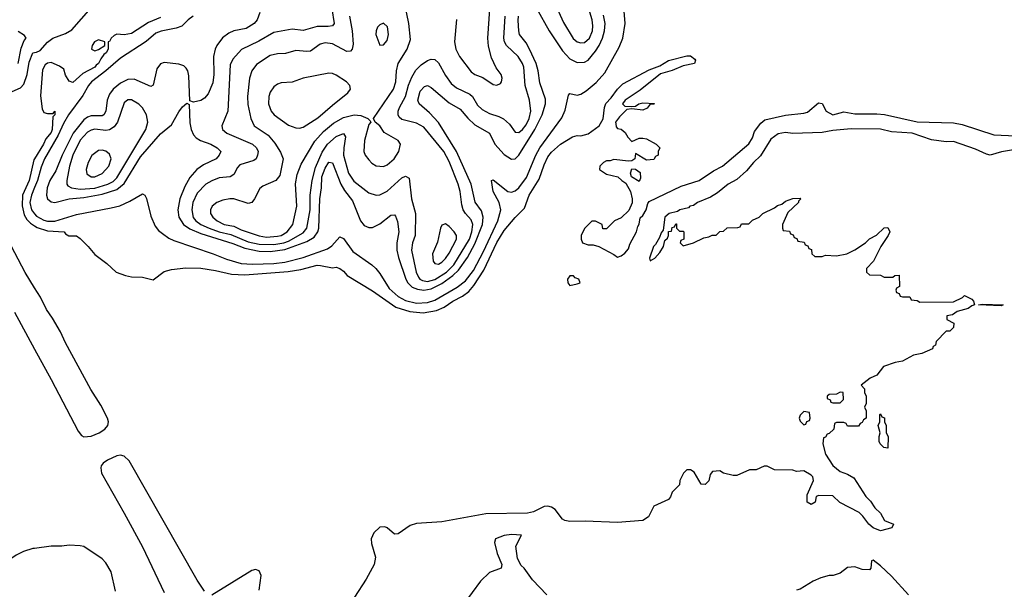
# Model space of a CAD drawing. Header units: inches. Extents: x 884549 to 1028252, y 526810 to 653624.
# Tile 552 of 656: x 949919 to 955308, y 624654 to 627771. Entities that reach past the tile are written whole.
import ezdxf

# ---------------------------------------------------------------- set-up
doc = ezdxf.new("R2010")
doc.units = ezdxf.units.IN
doc.header["$MEASUREMENT"] = 0
doc.layers.add('A9642', color=7, linetype='Continuous')
doc.layers.add('A9652', color=7, linetype='Continuous')

msp = doc.modelspace()

# ---------------------------------------------------------------- linework, layer by layer
at = {"layer": 'A9642', "color": 5}
for points, elevation in [([(949910.6, 627530), (949925.9, 627614.1), (949943.3, 627656.7), (949953.6, 627670), (949944.6, 627684.6), (949910, 627705.3)], 2080), ([(950000, 626303.4), (949947.9, 626387.9), (949795.5, 626675.5), (949765.8, 626710), (949728.5, 626810), (949628.1, 627030), (949616.9, 627083.1), (949617.6, 627110), (949632.7, 627130), (949770, 627216.9), (949807.1, 627270), (949842.5, 627310), (949861.3, 627370), (949922.3, 627397.7), (949941.5, 627418.5), (949959.6, 627470), (949970, 627537.3), (949989.8, 627590), (950000, 627591.5)], 2060), ([(950000, 627009.1), (949996.6, 627003.4), (949970.7, 626890), (949933.7, 626810), (949932.9, 626752.9), (949943.7, 626703.7), (949957.5, 626677.5), (949977, 626657), (950000, 626642.3)], 2060), ([(950000, 626852.2), (949982.5, 626810), (949974.3, 626770), (949982.3, 626730), (950000, 626707.9)], 2080), ([(949890.1, 626170.1), (950000, 625968.1)], 2060), ([(950000, 624878.1), (949990, 624876.8), (949938.5, 624861.5), (949898.6, 624841.4), (949863.9, 624816.1), (949790, 624748), (949751.4, 624728.6), (949705.4, 624714.6), (949638.4, 624681.6), (949554.5, 624625.5)], 2060)]:
    msp.add_lwpolyline(points, dxfattribs=dict(at, elevation=elevation))
at = {"layer": 'A9652', "color": 5}
for points, elevation in [([(950000, 626707.9), (950010, 626695.5), (950050, 626673.5), (950070, 626668.4), (950110, 626667.5), (950230, 626704.9), (950419.7, 626740.3), (950467.1, 626752.9), (950522.1, 626777.9), (950590, 626818), (950603, 626810), (950612.6, 626792.6), (950635.5, 626695.5), (950660.8, 626640.8), (950677.7, 626617.7), (950699.9, 626599.9), (950735.5, 626575.5), (950763.1, 626563.1), (950977.3, 626490), (951050, 626459.5), (951130, 626437.3), (951193.2, 626433.2), (951310, 626435.9), (951370, 626443.8), (951470, 626469), (951603.6, 626516.4), (951627.4, 626532.6), (951670, 626583.2), (951690, 626573.1), (951742.9, 626502.9), (951846.3, 626430), (951868.1, 626410), (951890, 626382.7), (951940.5, 626300.5), (951990, 626255.6), (952030, 626234.2), (952090, 626219.4), (952150, 626223.8), (952190, 626235.1), (952313.4, 626306.6), (952358.6, 626341.4), (952401.9, 626398.1), (952458.1, 626501.9), (952535.8, 626670), (952551.9, 626730), (952542.4, 626770), (952509.9, 626830), (952500.5, 626890), (952510, 626895.2), (952590, 626830.9), (952610, 626827.5), (952630, 626834.1), (952650, 626849.7), (952692.2, 626907.8), (952743.7, 627030), (952765, 627070), (952885.9, 627234.1), (952905.1, 627274.9), (952921.6, 627358.4), (952930, 627366.2), (952970, 627358.1), (952990, 627362.2), (953019.4, 627380.6), (953073.4, 627426.6), (953120.6, 627479.4), (953200.5, 627619.5), (953220.3, 627670), (953233.5, 627750), (953218.8, 627930)], 2080), ([(951722.9, 627790), (951738.1, 627710), (951743.7, 627636.3), (951738.6, 627610), (951730, 627597.6), (951710, 627596.8), (951630, 627638.3), (951590, 627644), (951564.1, 627635.9), (951510, 627598.9), (951490, 627596.4), (951430, 627602.3), (951374.3, 627585.7), (951330, 627584.5), (951290, 627574), (951215.5, 627524.5), (951189.5, 627490), (951176.9, 627450), (951165.8, 627350), (951167, 627307), (951182.8, 627230), (951202.7, 627190), (951278.6, 627138.6), (951315.4, 627095.4), (951346.2, 627046.2), (951360.2, 627010), (951342.2, 626917.8), (951321.3, 626890), (951250, 626859.2), (951233.2, 626846.8), (951204.3, 626790), (951188.8, 626771.2), (951170, 626765), (951090, 626790.5), (951069, 626791), (951030, 626782.9), (950998, 626770), (950972.6, 626750), (950963, 626730), (950963.2, 626710), (950975.5, 626690), (950999.2, 626670), (951037.6, 626650), (951090, 626640.9), (951130, 626620.9), (951230, 626587.5), (951270, 626581.4), (951330, 626585.3), (951350, 626590.4), (951381.9, 626610), (951413.8, 626650), (951436, 626750), (951427.3, 626872.7), (951437.1, 626922.9), (951459.2, 626980.8), (951534.7, 627105.3), (951580.9, 627159.1), (951635.4, 627204.6), (951690, 627235), (951750.1, 627250.1), (951786.5, 627246.5), (951824, 627230), (951837.5, 627217.5), (951840.7, 627210), (951830, 627197.2), (951805.2, 627110), (951802.7, 627050), (951810.3, 627030), (951830, 627003.7), (951846.2, 626986.2), (951870, 626970.2), (951910, 626967.9), (951930, 626975.8), (951969, 627010), (951994, 627050), (952002.7, 627090), (951990, 627109.6), (951913.6, 627153.6), (951890, 627189.6), (951864, 627210), (951855.6, 627230), (951964.1, 627390), (951977, 627430), (951981.4, 627490), (951989.9, 627530), (952039.5, 627610), (952057, 627663), (952049.4, 627750), (952015.5, 627910)], 2160), ([(952851.7, 627851.7), (952895.7, 627755.7), (952948.2, 627668.2), (952970, 627648.8), (952990, 627643.5), (953010, 627646.4), (953037.5, 627670), (953053.8, 627710), (953056.1, 627736.1), (953052, 627770), (953033.3, 627830)], 2140), ([(950000, 627591.5), (950010, 627592.9), (950030, 627602.3), (950070, 627647.8), (950100.7, 627670), (950170, 627694.3), (950204.3, 627715.7), (950310, 627834.6)], 2060), ([(951233.8, 627810), (951217.6, 627770), (951201.3, 627750), (951157.6, 627722.4), (951090, 627708.7), (951062.9, 627697.1), (951029.3, 627670.7), (950998.1, 627630), (950988.4, 627610), (950978.7, 627570), (950980.8, 627470), (950975.5, 627424.5), (950950, 627365.1), (950930, 627342), (950910, 627328.7), (950870, 627319.6), (950850, 627326), (950843.9, 627463.9), (950838, 627490), (950830, 627506), (950817.4, 627517.4), (950790, 627527), (950710, 627535.5), (950690, 627529.8), (950670, 627502), (950650, 627411.8), (950635.6, 627404.4), (950544.3, 627444.3), (950510, 627443.2), (950470, 627423.8), (950430.1, 627390), (950410, 627362.2), (950397.7, 627330), (950390.1, 627269.9), (950378.5, 627250), (950370, 627244.4), (950310, 627244), (950290, 627237.7), (950270, 627223.3), (950212, 627150), (950150.8, 627030), (950116.6, 626943.4), (950083.2, 626890), (950069.8, 626850), (950066.1, 626810), (950070.1, 626790.1), (950090, 626774), (950110, 626770.6), (950190, 626790), (950270, 626797.7), (950370, 626816.2), (950450, 626840.6), (950490, 626873.5), (950579, 627021), (950690, 627145.2), (950750, 627195.5), (950790, 627266.2), (950810, 627293.4), (950834, 627314), (950846.8, 627306.8), (950850, 627206.8), (950856.6, 627170), (950870, 627140.7), (950884.8, 627124.8), (950908.3, 627110), (950964.2, 627090), (950999.7, 627070), (951018.8, 627050), (951010.2, 627030), (950994, 627010), (950924.1, 626975.9), (950888.2, 626950), (950850, 626907.8), (950821.8, 626858.2), (950795.3, 626790), (950783.7, 626730), (950789.3, 626690), (950816, 626650), (950850, 626626.3), (950910, 626600.8), (951085.9, 626545.9), (951150, 626521.3), (951230, 626504.5), (951290, 626502.5), (951370, 626513.6), (951490, 626557.7), (951530, 626581.1), (951550.2, 626610), (951555, 626630), (951562.2, 626790), (951571.2, 626850), (951573.1, 626910), (951590, 626958.4), (951610, 626990.1), (951630, 626988.2), (951676, 626870), (951695.8, 626835.8), (951739.8, 626779.8), (951783.8, 626670), (951804.4, 626644.4), (951830, 626634.1), (951850, 626634.3), (951890, 626654.1), (951950, 626700.5), (951970, 626702.8), (951976.2, 626696.2), (951987, 626667), (951993.6, 626610), (951982.7, 626550), (951982.9, 626510), (951991.1, 626470), (952032.9, 626350), (952042.5, 626330), (952067.3, 626307.3), (952095.6, 626295.6), (952130, 626290.3), (952170, 626297.4), (952230, 626327.8), (952290, 626370), (952320.2, 626399.8), (952369, 626470), (952410, 626543.4), (952451, 626650), (952456.1, 626690), (952445.4, 626725.4), (952412.3, 626772.3), (952389.3, 626870), (952309.9, 627050.1), (952210, 627207.4), (952160.9, 627260.9), (952105.5, 627310), (952098.4, 627330), (952110, 627378.9), (952134.8, 627405.2), (952150, 627410.1), (952170, 627399.8), (952270, 627316.3), (952330, 627281.3), (952371.4, 627231.4), (952410, 627194.6), (952490.1, 627150.1), (952518.8, 627090), (952570, 627033.2), (952610, 627006.9), (952630, 627009.6), (952650, 627029), (952737.9, 627170), (952779, 627250), (952797, 627310), (952796.4, 627336.4), (952764.7, 627424.7), (952755.6, 627490), (952745.1, 627530), (952709.3, 627610), (952690, 627644.6), (952654.7, 627690), (952649.9, 627709.9), (952646.4, 627766.4), (952649.3, 627790)], 2120), ([(951626.7, 627830), (951639.2, 627750), (951630, 627737.1), (951607.5, 627732.5), (951547.1, 627732.9), (951470, 627711.4), (951410, 627719.4), (951310, 627700.7), (951227, 627653), (951133.3, 627606.7), (951086, 627554), (951070, 627522.9), (951057.5, 627270), (951024.7, 627190), (951029, 627170), (951051.6, 627150), (951193.7, 627090), (951215.3, 627070), (951223.7, 627050), (951220.5, 627030), (951213.4, 627010), (951200, 627000), (951124, 626976), (951110, 626961.8), (951090, 626924.2), (951070.3, 626910), (951010, 626904.6), (950970, 626889.3), (950936.8, 626870), (950890, 626822.2), (950865.5, 626770), (950859.9, 626730), (950868.6, 626688.6), (950882.4, 626670), (950909.6, 626650), (950955.3, 626630), (951010, 626610), (951074.8, 626594.8), (951170, 626555.2), (951230, 626541.7), (951310, 626540.2), (951364, 626550), (951390, 626559.5), (951470, 626605.2), (951490.3, 626630), (951507.7, 626730), (951509.3, 626810), (951518.9, 626890), (951537.8, 626962.2), (951574.1, 627045.9), (951603.5, 627090), (951650, 627131.8), (951690, 627147.3), (951702.6, 627130), (951692.4, 627070), (951691.3, 627030), (951717.8, 626930), (951747.2, 626887.2), (951830, 626824.1), (951869.8, 626810.2), (951890, 626812.1), (951930, 626832.5), (952010, 626905.4), (952030, 626914), (952050, 626903.8), (952062.8, 626790), (952085.4, 626710), (952083.6, 626590), (952068.6, 626550), (952062.5, 626510), (952087.9, 626390), (952101, 626361), (952109.6, 626350), (952123.5, 626343.5), (952150, 626338.4), (952190, 626349.1), (952255.2, 626390), (952294.8, 626430), (952380.4, 626570), (952393.7, 626610), (952397.9, 626650), (952390, 626675.8), (952357.8, 626710), (952345.4, 626730), (952338.1, 626758.1), (952330.3, 626830), (952319.3, 626870), (952270, 626995), (952240.1, 627050), (952130, 627182.8), (952090, 627204.2), (952010, 627224.1), (951996.5, 627236.5), (951990, 627249.7), (951990.4, 627270), (951996.9, 627290), (952030.2, 627349.8), (952047, 627413), (952064.2, 627455.8), (952086.5, 627493.5), (952115.7, 627524.3), (952150, 627547.4), (952170, 627555.2), (952190, 627552.9), (952210, 627535.2), (952250, 627464.7), (952280.9, 627420.9), (952310, 627398.2), (952383, 627363), (952396.2, 627350), (952423.7, 627303.7), (952450, 627278.7), (952490, 627257.6), (952541.5, 627241.5), (952567.5, 627227.5), (952599.7, 627199.7), (952630, 627154.6), (952650, 627153.6), (952670, 627169.4), (952690, 627195.2), (952707.8, 627230), (952715.6, 627270), (952709.5, 627330), (952685.8, 627410), (952678, 627510), (952670, 627531.7), (952646.5, 627570), (952582.2, 627630), (952571.9, 627650), (952568.2, 627670), (952576.3, 627790)], 2140), ([(952310, 627770.8), (952299, 627650), (952306.6, 627610), (952325.4, 627570), (952390, 627484.5), (952410, 627471), (952453.4, 627453.4), (952510, 627416.5), (952530, 627412), (952550, 627421.6), (952555.8, 627430), (952559.1, 627450), (952553.3, 627470), (952526.3, 627506.3), (952501.4, 627561.4), (952484.9, 627624.9), (952481.1, 627670), (952492.3, 627827.7)], 2160), ([(952750, 627830.2), (952816.6, 627710), (952890, 627599.3), (952930, 627555.5), (952970, 627536.8), (953010, 627537.9), (953030, 627549.6), (953070, 627597.9), (953091, 627630), (953108.8, 627670), (953120.2, 627710), (953123.8, 627750), (953114.9, 627794.9)], 2120), ([(950867.6, 627790), (950840.1, 627770), (950805.7, 627734.3), (950775.9, 627724.1), (950692.5, 627707.5), (950663.4, 627696.6), (950610, 627651.8), (950470, 627560.7), (950389.2, 627490), (950311.1, 627430), (950294.3, 627410), (950264.4, 627355.6), (950186.2, 627250), (950158, 627202), (950130, 627138.4), (950055, 627010), (950035.6, 626964.4), (950015.7, 626890), (950000, 626852.2)], 2080), ([(950690, 627782.6), (950624.4, 627755.6), (950530, 627695.2), (950490, 627688.3), (950450, 627691.4), (950436, 627684), (950419.6, 627670), (950410, 627652), (950402, 627650), (950402, 627610), (950391.6, 627590), (950379.5, 627580.5), (950363.4, 627556.6), (950350.2, 627530), (950337.7, 627522.3), (950330, 627509.9), (950264.1, 627475.9), (950210, 627426.6), (950190, 627434), (950170, 627467), (950159.6, 627499.6), (950137, 627517), (950090, 627536), (950070, 627533.3), (950057.2, 627522.8), (950043.4, 627496.6), (950033.3, 627353.2), (950042.1, 627282.1), (950050, 627263), (950070, 627256.4), (950102, 627258), (950110.7, 627270.7), (950110.4, 627250.4), (950100.5, 627239.5), (950096.4, 627170), (950090, 627153.7), (950061, 627119), (950048.8, 627090), (950000, 627009.1)], 2060), ([(950000, 626642.3), (950013.6, 626633.6), (950070, 626616.1), (950162.8, 626610), (950170, 626598), (950187.7, 626587.7), (950230, 626587.7), (950250, 626574), (950294, 626530), (950330, 626486), (950396.1, 626436.1), (950446.8, 626390), (950498, 626370), (950530, 626364.2), (950590, 626362.4), (950650, 626348), (950710, 626392.7), (950750, 626403.8), (950827.6, 626412.4), (950909.7, 626410.3), (950990, 626398.4), (951077.5, 626377.5), (951150, 626375.2), (951387.9, 626392.1), (951456.6, 626403.4), (951546.9, 626426.9), (951565.8, 626425.9), (951630, 626412.7), (951650, 626416.4), (951670, 626408.4), (951690, 626395.5), (951710.2, 626370.3), (951850, 626286.5), (951977.2, 626197.2), (952053.9, 626173.9), (952126.9, 626166.9), (952200.5, 626179.5), (952242.6, 626197.4), (952288.7, 626230), (952342.4, 626257.6), (952376.1, 626283.9), (952403.9, 626316.1), (952459.2, 626400.8), (952530, 626551.1), (952570, 626616.5), (952630, 626688.5), (952681, 626739), (952707.1, 626810), (952762.7, 626897.3), (952790, 626976.3), (952810, 627019.3), (952830, 627045.5), (952879.5, 627090), (952944, 627130), (952970, 627137.3), (952990, 627134.8), (953030, 627146), (953089.4, 627190.6), (953112.1, 627227.9), (953119.7, 627290), (953127.4, 627312.6), (953156.3, 627343.7), (953190, 627390.8), (953220.1, 627419.9), (953364.4, 627495.6), (953422, 627518), (953470, 627548), (953570, 627573.4), (953590, 627573.4), (953614.8, 627554.8), (953618, 627550), (953612, 627530), (953550, 627517.2), (953490, 627492.7), (953425.8, 627474.2), (953314.6, 627385.4), (953232, 627330), (953218, 627310), (953230, 627298), (953270, 627296), (953290, 627298), (953308, 627310), (953330, 627316.3), (953392.7, 627312.7), (953390, 627308.7), (953370, 627308), (953353.7, 627286.3), (953330, 627275.3), (953270, 627282), (953241, 627279), (953200.7, 627239.3), (953180.4, 627210), (953180.9, 627200.9), (953183.8, 627183.8), (953190, 627176), (953210, 627170.7), (953233.2, 627153.2), (953248.1, 627128.1), (953270, 627104.7), (953310, 627122), (953330, 627122), (953350, 627118), (953402, 627090), (953422, 627070), (953414, 627050), (953414, 627030), (953398, 627022), (953390, 627006), (953350, 627002), (953290, 627038), (953284.7, 627010), (953270, 626999), (953250, 626996), (953170, 627006), (953150, 626998), (953130, 626998), (953114, 626990), (953094, 626970), (953092, 626950), (953130, 626924.7), (953191.6, 626911.6), (953214, 626890), (953236.9, 626876.9), (953262, 626830), (953270.9, 626790.9), (953271.1, 626768.9), (953252.7, 626727.3), (953210, 626686), (953174, 626670), (953130, 626626), (953110, 626626), (953106, 626650), (953070, 626668), (953050, 626668), (953010, 626628), (952991.3, 626590), (952991.3, 626570), (952998.8, 626550), (953030, 626538), (953058, 626538), (953088.7, 626528.7), (953170, 626486), (953190, 626471), (953210, 626479.3), (953230, 626493), (953250, 626516.3), (953258.5, 626541.5), (953294.6, 626610), (953301.5, 626638.6), (953310, 626652), (953314.3, 626685.7), (953330, 626699.3), (953347.6, 626730), (953355.9, 626764.1), (953363.7, 626776.3), (953539.5, 626860.5), (953638, 626890), (953716.7, 626943.2), (953765.4, 626970), (953910, 627091.5), (953930, 627124.9), (953941.1, 627158.9), (953975.4, 627204.6), (953997.7, 627222.3), (954110, 627247.3), (954210, 627259), (954230, 627265.3), (954290, 627316), (954310, 627312), (954333.4, 627270), (954370, 627249.5), (954430, 627267.1), (954490, 627254.6), (954610, 627256.1), (954651.4, 627251.4), (954830, 627211.5), (955030, 627206.3), (955076.8, 627196.8), (955250, 627139.8), (955530, 627127)], 2060), ([(955370, 627060.8), (955292.2, 627047.8), (955230, 627029.6), (955210, 627034.6), (955150, 627062.7), (955030, 627103.5), (954990, 627102.7), (954910, 627112.7), (954802.7, 627150), (954690, 627156.2), (954630, 627171.9), (954470, 627174), (954370, 627164.9), (954310, 627154), (954150, 627148.7), (954110, 627152.6), (954070, 627145.5), (954030, 627117.2), (953973.7, 627026.3), (953935.6, 626990), (953897.3, 626942.7), (953843.2, 626896.8), (953796.4, 626870), (953737.6, 626822.4), (953699.7, 626800.3), (953628.2, 626770), (953605.9, 626754.1), (953586.8, 626750), (953578.4, 626741.6), (953531, 626730), (953519.5, 626720.5), (953473.4, 626710), (953450.5, 626690), (953441.4, 626618.6), (953430, 626605.2), (953420.9, 626579.1), (953398.6, 626541.4), (953388.3, 626530), (953366, 626466), (953370, 626452), (953394.5, 626465.5), (953422.7, 626497.3), (953442, 626530), (953450, 626562), (953464, 626576), (953469, 626590), (953468.9, 626611.1), (953486, 626614), (953490, 626634), (953502, 626638), (953510, 626654), (953514, 626654), (953514, 626630), (953530, 626614), (953550, 626614), (953554, 626610), (953554, 626570), (953538, 626562), (953534, 626550), (953550, 626534), (953606, 626550), (953663.1, 626576.9), (953690, 626582), (953708.9, 626591.1), (953730, 626592), (953750, 626612), (953770, 626614), (953790, 626632), (953850, 626634), (953862, 626638), (953870, 626654), (953910, 626654), (953930, 626674), (953966, 626690), (953986, 626710), (954050, 626742), (954065.6, 626754.4), (954090, 626762), (954110, 626778), (954150, 626791.3), (954190, 626794), (954194, 626790), (954182, 626778), (954182, 626770), (954123.6, 626716.4), (954094, 626650), (954094, 626630), (954098, 626618), (954132.7, 626612.7), (954138, 626598), (954152.7, 626592.7), (954158, 626578), (954172.7, 626572.7), (954178, 626558), (954212.7, 626552.7), (954218, 626538), (954232.7, 626532.7), (954238, 626518), (954252.7, 626512.7), (954254, 626490), (954270, 626474), (954310, 626474), (954330, 626482), (954390, 626478), (954446, 626490), (954490, 626512), (954548, 626550), (954570, 626571.3), (954608.9, 626591.1), (954650, 626632), (954670, 626634), (954682, 626610), (954672, 626590), (954632, 626530), (954592, 626450), (954554, 626410), (954554, 626390), (954570, 626374), (954630, 626372), (954650, 626362), (954698, 626362), (954708.4, 626371.6), (954732.7, 626372.7), (954734, 626310), (954718, 626302), (954714, 626290), (954718, 626278), (954732.7, 626272.7), (954738, 626258), (954750, 626254), (954790, 626254), (954798, 626238), (954830, 626234), (954844.7, 626224.7), (955030, 626226), (955079, 626250), (955090, 626261), (955130, 626241), (955138.8, 626230), (955144.7, 626210), (955130, 626205.1), (955110, 626189.7), (955050, 626174.5), (955023.8, 626156.2), (954994, 626150), (954994, 626130), (955030.9, 626110.9), (955030, 626086), (955010, 626066), (954990, 626066), (954934, 626010), (954932, 625990), (954918, 625982), (954914, 625970), (954856, 625944), (954810, 625935.3), (954750, 625902), (954710, 625895.3), (954647.1, 625872.9), (954610, 625826), (954574, 625810), (954524.7, 625770), (954542, 625750), (954542, 625730), (954551.3, 625710), (954551.3, 625670), (954542, 625650), (954552, 625630), (954552, 625590), (954538, 625582), (954530, 625566), (954518, 625562), (954510, 625546), (954450, 625546), (954442, 625562), (954430, 625566), (954390, 625566), (954378, 625562), (954374, 625530), (954350, 625506), (954338, 625502), (954330, 625486), (954318, 625482), (954314, 625450), (954330, 625394), (954370, 625332), (954410, 625298), (954450, 625284.7), (954483.6, 625263.6), (954550, 625162), (954575.3, 625135.3), (954599.6, 625099.6), (954630.9, 625070.9), (954651.3, 625031.3), (954702, 625010), (954692, 624990), (954630, 624973.2), (954590, 624989.6), (954566, 625010), (954534.2, 625054.2), (954513.8, 625073.8), (954408.4, 625128.4), (954370, 625166), (954292.7, 625167.3), (954278, 625162), (954272, 625130), (954250, 625118), (954228, 625130), (954228, 625170), (954264, 625250), (954259, 625270), (954250, 625279), (954210, 625302), (954170, 625298), (954150, 625306), (954050, 625308), (954010, 625328), (953992.7, 625327.3), (953950, 625308), (953912.7, 625307.3), (953843.6, 625276.4), (953823.6, 625276.4), (953770, 625289), (953750, 625302), (953710, 625298), (953698, 625282), (953690, 625248), (953670, 625228), (953648, 625230), (953610, 625295.3), (953590, 625308), (953570, 625308), (953552, 625290), (953532, 625250), (953530, 625226), (953490, 625186), (953481, 625159), (953470, 625146), (953390, 625108.7), (953360.5, 625050), (953330, 625029.8), (953190, 625019.1), (953013, 625027), (952930, 625024.2), (952903, 625030), (952890, 625038.2), (952850, 625089.8), (952830, 625103.7), (952810, 625109), (952790, 625106.2), (952730, 625077.1), (952698, 625070), (952470, 625067.1), (952230, 625022.7), (952090, 625014.1), (952056.6, 625003.4), (951990, 624957.6), (951970, 624955.4), (951930.7, 624990.7), (951916.6, 624996.6), (951890, 624994.7), (951856.8, 624963.2), (951842.7, 624930), (951843.9, 624903.9), (951866.2, 624830), (951858.1, 624790), (951815.2, 624710), (951750.2, 624610)], 2060), ([(950000, 625968.1), (950090, 625802.7), (950238.4, 625518.4), (950256.2, 625496.2), (950270, 625488.7), (950310, 625492.6), (950354.3, 625510), (950385.2, 625530), (950401, 625550), (950404.6, 625570), (950399.9, 625590), (950362.2, 625662.2), (950307.6, 625747.6), (950170, 626002.5), (950142.1, 626062.1), (950098, 626138), (950064.7, 626184.7), (950031.8, 626251.8), (950000, 626303.4)], 2060), ([(950930, 624643.4), (950890, 624703.8), (950516.9, 625356.9), (950490, 625383.3), (950470, 625388.1), (950450, 625384.6), (950399.2, 625360.8), (950376.3, 625343.7), (950365.3, 625330), (950362.1, 625317.9), (950366.1, 625290), (950490.9, 625070.9), (950590, 624885.7), (950710, 624637.1)], 2060), ([(952803.1, 624623.1), (952726, 624706), (952679, 624770), (952663.7, 624783.7), (952643.2, 624823.2), (952634, 624890), (952666, 624950), (952610, 624953.3), (952570, 624949), (952522, 624930), (952518, 624910), (952531.3, 624850), (952558, 624790), (952554, 624770), (952490, 624745.1), (952441.6, 624698.4), (952350, 624573.6)], 2080), ([(950443.6, 624643.6), (950418.9, 624750), (950390, 624799.4), (950370, 624820.9), (950270, 624887.3), (950250, 624892.3), (950190, 624896), (950150, 624889.6), (950090, 624889.6), (950000, 624878.1)], 2060), ([(954782.9, 624622.9), (954690, 624725), (954630, 624782.7), (954590, 624812.8), (954581, 624810), (954577.3, 624770), (954570, 624761.2), (954530, 624762.7), (954490, 624776), (954450, 624774), (954410, 624742), (954370.9, 624729.1), (954350, 624728.7), (954303.5, 624716.5), (954262, 624698), (954190, 624655.3), (954170, 624648.7)], 2080), ([(951229.4, 624650), (951240.7, 624730), (951230, 624755.8), (951210, 624762.1), (951190, 624756.4), (950970, 624622.2)], 2060)]:
    msp.add_lwpolyline(points, dxfattribs=dict(at, elevation=elevation))
for points, elevation in [([(951910, 627751.8), (951890, 627742.9), (951877.1, 627730), (951868.9, 627710), (951867.7, 627690), (951890, 627630.8), (951910, 627633.4), (951930, 627657.3), (951937.6, 627690), (951931.5, 627731.5)], 2180), ([(950350, 627660.3), (950328.1, 627650), (950315.3, 627630), (950311, 627610), (950330, 627600.5), (950350, 627607.7), (950385.2, 627630), (950384, 627650)], 2060), ([(951610, 627478), (951470.8, 627450), (951410, 627428.7), (951350, 627424.4), (951330, 627417.7), (951310, 627404), (951290, 627373.6), (951283, 627350), (951281.3, 627310), (951294.7, 627270), (951311.3, 627250), (951390, 627194), (951430, 627178.4), (951450, 627176.8), (951470, 627182.5), (951550, 627233.1), (951630, 627303.5), (951715.1, 627370), (951729.3, 627390), (951726, 627410), (951706.6, 627430), (951650, 627466.9), (951630, 627475.6)], 2180), ([(950510, 627332.4), (950490, 627315.1), (950454.8, 627210), (950436.4, 627183.6), (950410, 627167.2), (950390, 627163.9), (950330, 627171.2), (950310, 627166.6), (950290, 627155), (950250, 627111.6), (950209.4, 627030), (950191.9, 626970), (950176.1, 626890), (950177.1, 626870), (950182.1, 626862.1), (950201.6, 626850), (950250, 626843.5), (950330, 626849.4), (950400.2, 626870), (950430, 626886), (950450, 626905.7), (950609.3, 627170), (950620.2, 627210), (950613.2, 627250), (950590, 627287.9), (950570, 627308.1), (950530, 627331.5)], 2140), ([(950370, 627057.2), (950350, 627054.6), (950313.1, 627026.9), (950292.7, 626990), (950282.7, 626950), (950286.3, 626926.3), (950310, 626910.2), (950330, 626911), (950370, 626929.6), (950406.9, 626970), (950418.5, 627010), (950410, 627035.4), (950390, 627050.9)], 2160), ([(953310, 626886), (953268, 626910), (953260.9, 626930), (953270, 626954), (953290, 626952), (953314.2, 626934.2), (953316, 626904)], 2060), ([(952250, 626653.6), (952230, 626645.6), (952221.3, 626630), (952206.3, 626553.7), (952178.9, 626490), (952181.2, 626450), (952190, 626437.4), (952210, 626433.2), (952230, 626443.5), (952250, 626463.2), (952270, 626493.4), (952309.8, 626570), (952308.8, 626590), (952297.2, 626610), (952270, 626639.7)], 2160), ([(952950, 626369), (952930, 626369), (952917.3, 626350), (952918.8, 626330), (952930, 626316), (952970, 626324.7), (952986, 626330), (952979, 626350), (952958.4, 626358.4)], 2060), ([(955290, 626205.2), (955166, 626210), (955186.6, 626213.4), (955302, 626210)], 2060), ([(954410, 625732.7), (954390, 625722), (954350, 625719), (954338, 625710), (954338, 625698), (954354, 625690), (954358, 625678), (954370, 625674), (954410, 625674), (954427.3, 625692.7), (954426, 625730)], 2060), ([(954210, 625626), (954190, 625606), (954184.7, 625590), (954190, 625574), (954210, 625554), (954222, 625558), (954227.3, 625572.7), (954242, 625578), (954246, 625590), (954242, 625622)], 2060), ([(954670, 625426), (954649.1, 625429.1), (954628, 625450), (954623.1, 625463.1), (954622, 625490), (954628, 625510), (954618, 625550), (954626, 625570), (954626, 625610), (954630, 625614), (954638, 625598), (954651.6, 625591.6), (954652, 625570), (954662, 625550), (954662, 625510), (954672, 625490)], 2060)]:
    msp.add_lwpolyline(points, close=True, dxfattribs=dict(at, elevation=elevation))

doc.saveas('drawing.dxf')
